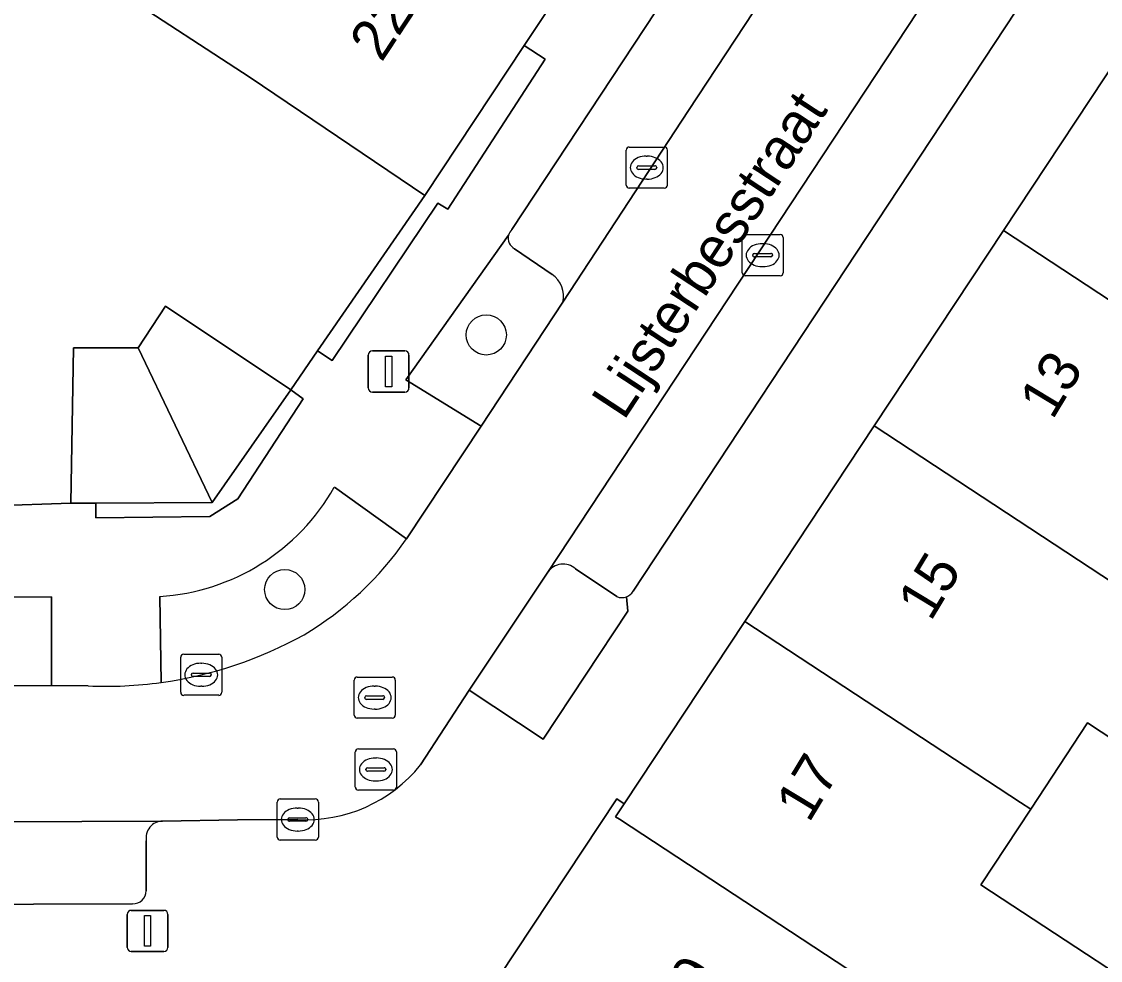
# Model space of a CAD drawing. Extents: x 159716 to 160783, y 383290 to 384031.
# Drawn here: x 160217.92 to 160244.16, y 383825.95 to 383848.79 of the extents above; entities that cross this region are included whole.
import ezdxf

# ---------------------------------------------------------------- set-up
doc = ezdxf.new("R2010")
doc.units = 0
for name, color, linetype in [('IMGEO_Boom', 7, 'Continuous'), ('IMGEO_Erf', 7, 'Continuous'), ('IMGEO_Groenvoorziening', 7, 'Continuous'), ('IMGEO_Kolk', 7, 'Continuous'), ('IMGEO_Lichtmast', 7, 'Continuous'), ('IMGEO_Openbare_ruimte_label', 7, 'Continuous'), ('IMGEO_Pand', 7, 'Continuous'), ('IMGEO_Pand_nummerreeks', 7, 'Continuous'), ('IMGEO_Parkeervlak_open', 7, 'Continuous'), ('IMGEO_Rijbaan_lokaal_open', 7, 'Continuous'), ('IMGEO_Rioolput', 7, 'Continuous'), ('IMGEO_Voetpad_open', 7, 'Continuous')]:
    doc.layers.add(name, color=color, linetype=linetype)

msp = doc.modelspace()

# ---------------------------------------------------------------- linework, layer by layer
at = {"layer": 'IMGEO_Boom'}
for centre in [(160229.224, 383841.169), (160224.324, 383834.975)]:
    msp.add_circle(centre, 0.489, dxfattribs=at)
at = {"layer": 'IMGEO_Erf'}
for points in [[(160259.424, 383853.041), (160256.978, 383852.287), (160254.345, 383860.407), (160252.812, 383859.88), (160252.044, 383859.484), (160248.052, 383853.554), (160255.176, 383848.869), (160253.689, 383846.718), (160259.313, 383843.023), (160257.475, 383840.226), (160255.717, 383837.551), (160250.104, 383841.24), (160248.732, 383839.152), (160247.438, 383837.184), (160253.036, 383833.505), (160251.201, 383830.712), (160249.45, 383828.047), (160243.842, 383831.732), (160242.464, 383829.635), (160241.255, 383827.794), (160246.882, 383824.096)], [(160215.339, 383836.945), (160219.121, 383837.075), (160219.187, 383840.853), (160220.76, 383840.854), (160221.423, 383841.866), (160224.469, 383839.831), (160225.124, 383840.78), (160227.731, 383844.557), (160223.479, 383847.434), (160220.298, 383849.517), (160221.754, 383851.741), (160216.051, 383855.474)]]:
    msp.add_lwpolyline(points, dxfattribs=at)
at = {"layer": 'IMGEO_Groenvoorziening'}
for points in [[(160230.659, 383847.874), (160230.143, 383848.208), (160227.731, 383844.557), (160225.124, 383840.78), (160225.477, 383840.544), (160228.043, 383844.375), (160228.288, 383844.231)], [(160224.774, 383839.618), (160224.469, 383839.831), (160222.56, 383837.09), (160219.73, 383837.078), (160219.727, 383836.719), (160222.5, 383836.749), (160223.183, 383837.178)]]:
    msp.add_lwpolyline(points, close=True, dxfattribs=at)
for points in [[(160229.766, 383843.593), (160227.271, 383840.075), (160229.102, 383838.952), (160231.088, 383841.964)], [(160230.823, 383842.64), (160229.914, 383843.266)], [(160227.283, 383836.209), (160225.53, 383837.465)], [(160232.401, 383834.805), (160231.392, 383835.481)], [(160230.722, 383835.402), (160228.806, 383832.526), (160230.605, 383831.339), (160232.665, 383834.452)], [(160215.464, 383832.617), (160218.652, 383832.645), (160218.651, 383834.797), (160215.153, 383834.779)], [(160221.283, 383834.805), (160221.317, 383832.716)], [(160232.665, 383834.452), (160232.631, 383834.797)]]:
    msp.add_lwpolyline(points, dxfattribs=at)
for centre, radius, start, end in [((160230.054, 383843.526), 0.296, 167.0042, 241.6987), ((160230.456, 383842.106), 0.648, 347.3102, 55.5013), ((160220.951, 383840.055), 5.26, 273.6137, 330.5061), ((160220.755, 383840.683), 7.914, 300.6761, 325.5704), ((160231.092, 383835.141), 0.453, 48.6306, 144.8188), ((160232.526, 383835.09), 0.312, 246.3398, 289.676), ((160219.933, 383842.642), 10.022, 277.9349, 299.0042)]:
    msp.add_arc(centre, radius, start, end, dxfattribs=at)
at = {"layer": 'IMGEO_Kolk'}
for p, q in [((160232.701, 383845.739), (160233.553, 383845.739)), ((160232.626, 383844.813), (160232.626, 383845.665)), ((160233.114, 383845.519), (160233.139, 383845.519)), ((160233.627, 383845.665), (160233.627, 383844.813)), ((160232.885, 383845.233), (160232.885, 383845.245)), ((160233.323, 383845.196), (160232.925, 383845.196)), ((160232.928, 383845.282), (160233.326, 383845.282)), ((160233.369, 383845.245), (160233.369, 383845.233)), ((160233.137, 383844.959), (160233.112, 383844.959)), ((160233.553, 383844.739), (160232.701, 383844.739)), ((160235.52, 383843.609), (160236.372, 383843.609)), ((160235.445, 383842.683), (160235.445, 383843.535)), ((160235.933, 383843.389), (160235.958, 383843.389)), ((160236.446, 383843.535), (160236.446, 383842.683)), ((160235.704, 383843.103), (160235.704, 383843.115)), ((160236.142, 383843.066), (160235.744, 383843.066)), ((160235.747, 383843.152), (160236.145, 383843.152)), ((160236.188, 383843.115), (160236.188, 383843.103)), ((160235.956, 383842.829), (160235.931, 383842.829)), ((160236.372, 383842.609), (160235.52, 383842.609)), ((160221.868, 383833.402), (160222.72, 383833.402)), ((160221.793, 383832.476), (160221.793, 383833.328)), ((160222.281, 383833.182), (160222.306, 383833.182)), ((160222.794, 383833.328), (160222.794, 383832.476)), ((160222.052, 383832.896), (160222.052, 383832.908)), ((160222.49, 383832.859), (160222.092, 383832.859)), ((160222.095, 383832.945), (160222.493, 383832.945)), ((160222.536, 383832.908), (160222.536, 383832.896)), ((160222.304, 383832.622), (160222.279, 383832.622)), ((160222.72, 383832.402), (160221.868, 383832.402)), ((160224.14, 383828.955), (160224.14, 383829.807)), ((160224.215, 383829.881), (160225.067, 383829.881)), ((160225.141, 383829.807), (160225.141, 383828.955)), ((160224.442, 383829.424), (160224.84, 383829.424)), ((160224.628, 383829.661), (160224.653, 383829.661)), ((160224.399, 383829.375), (160224.399, 383829.387)), ((160224.837, 383829.338), (160224.439, 383829.338)), ((160224.883, 383829.387), (160224.883, 383829.375)), ((160224.651, 383829.101), (160224.626, 383829.101)), ((160225.067, 383828.881), (160224.215, 383828.881))]:
    msp.add_line(p, q, dxfattribs=at)
for points in [[(160232.701, 383845.739), (160233.553, 383845.739)], [(160232.626, 383844.813), (160232.626, 383845.665)], [(160233.627, 383845.665), (160233.627, 383844.813)], [(160233.553, 383844.739), (160232.701, 383844.739)], [(160235.52, 383843.609), (160236.372, 383843.609)], [(160235.445, 383842.683), (160235.445, 383843.535)], [(160236.446, 383843.535), (160236.446, 383842.683)], [(160236.372, 383842.609), (160235.52, 383842.609)], [(160221.868, 383833.402), (160222.72, 383833.402)], [(160221.793, 383832.476), (160221.793, 383833.328)], [(160222.794, 383833.328), (160222.794, 383832.476)], [(160222.72, 383832.402), (160221.868, 383832.402)], [(160224.14, 383828.955), (160224.14, 383829.807)], [(160224.215, 383829.881), (160225.067, 383829.881)], [(160225.141, 383829.807), (160225.141, 383828.955)], [(160225.067, 383828.881), (160224.215, 383828.881)]]:
    msp.add_lwpolyline(points, dxfattribs=at)
for centre, radius, start, end in [((160232.703, 383845.663), 0.0765, 91.552, 178.448), ((160232.703, 383845.663), 0.0765, 91.552, 178.448), ((160233.551, 383845.663), 0.0765, 1.552, 88.448), ((160233.551, 383845.663), 0.0765, 1.552, 88.448), ((160232.925, 383845.242), 0.0403, 85.8775, 175.7526), ((160232.922, 383845.232), 0.0366, 178.938, 274.7102), ((160233.326, 383845.239), 0.043, 264.8664, 352.4533), ((160233.33, 383845.244), 0.0386, 1.7309, 96.639), ((160232.703, 383844.815), 0.0765, 181.552, 268.448), ((160232.703, 383844.815), 0.0765, 181.552, 268.448), ((160233.551, 383844.815), 0.0765, 271.552, 358.448), ((160233.551, 383844.815), 0.0765, 271.552, 358.448), ((160235.522, 383843.533), 0.0765, 91.552, 178.448), ((160235.522, 383843.533), 0.0765, 91.552, 178.448), ((160236.37, 383843.533), 0.0765, 1.552, 88.448), ((160236.37, 383843.533), 0.0765, 1.552, 88.448), ((160235.744, 383843.112), 0.0403, 85.8775, 175.7526), ((160235.741, 383843.102), 0.0366, 178.938, 274.7102), ((160236.145, 383843.109), 0.043, 264.8664, 352.4533), ((160236.149, 383843.114), 0.0386, 1.7309, 96.639), ((160235.522, 383842.685), 0.0765, 181.552, 268.448), ((160235.522, 383842.685), 0.0765, 181.552, 268.448), ((160236.37, 383842.685), 0.0765, 271.552, 358.448), ((160236.37, 383842.685), 0.0765, 271.552, 358.448), ((160221.87, 383833.326), 0.0765, 91.552, 178.448), ((160221.87, 383833.326), 0.0765, 91.552, 178.448), ((160222.718, 383833.326), 0.0765, 1.552, 88.448), ((160222.718, 383833.326), 0.0765, 1.552, 88.448), ((160222.092, 383832.905), 0.0403, 85.8775, 175.7526), ((160222.089, 383832.895), 0.0366, 178.938, 274.7102), ((160222.493, 383832.902), 0.043, 264.8664, 352.4533), ((160222.497, 383832.907), 0.0386, 1.7309, 96.639), ((160221.87, 383832.478), 0.0765, 181.552, 268.448), ((160221.87, 383832.478), 0.0765, 181.552, 268.448), ((160222.718, 383832.478), 0.0765, 271.552, 358.448), ((160222.718, 383832.478), 0.0765, 271.552, 358.448), ((160224.217, 383829.805), 0.0765, 91.552, 178.448), ((160224.217, 383829.805), 0.0765, 91.552, 178.448), ((160225.065, 383829.805), 0.0765, 1.552, 88.448), ((160225.065, 383829.805), 0.0765, 1.552, 88.448), ((160224.439, 383829.384), 0.0403, 85.8775, 175.7526), ((160224.844, 383829.386), 0.0386, 1.7309, 96.639), ((160224.436, 383829.374), 0.0366, 178.938, 274.7102), ((160224.84, 383829.381), 0.043, 264.8664, 352.4533), ((160224.217, 383828.957), 0.0765, 181.552, 268.448), ((160224.217, 383828.957), 0.0765, 181.552, 268.448), ((160225.065, 383828.957), 0.0765, 271.552, 358.448), ((160225.065, 383828.957), 0.0765, 271.552, 358.448)]:
    msp.add_arc(centre, radius, start, end, dxfattribs=at)
for centre, major_axis, ratio, start_param, end_param in [((160233.113, 383845.239), (-0.387, 0.002), 0.722429, 4.712389, 7.853982), ((160233.138, 383845.239), (-0.39, 0.002), 0.717154, 1.570796, 4.712389), ((160235.932, 383843.109), (-0.387, 0.002), 0.722429, 4.712389, 7.853982), ((160235.957, 383843.109), (-0.39, 0.002), 0.717154, 1.570796, 4.712389), ((160222.28, 383832.902), (-0.387, 0.002), 0.722429, 4.712389, 7.853982), ((160222.305, 383832.902), (-0.39, 0.002), 0.717154, 1.570796, 4.712389), ((160224.627, 383829.381), (-0.387, 0.002), 0.722429, 4.712389, 7.853982), ((160224.652, 383829.381), (-0.39, 0.002), 0.717154, 1.570796, 4.712389)]:
    msp.add_ellipse(centre, major_axis=major_axis, ratio=ratio, start_param=start_param, end_param=end_param, dxfattribs=at)
at = {"layer": 'IMGEO_Lichtmast'}
for p, q in [((160226.455, 383840.778), (160227.245, 383840.778)), ((160227.245, 383840.778), (160226.455, 383840.778)), ((160226.355, 383839.878), (160226.355, 383840.678)), ((160226.355, 383840.678), (160226.355, 383839.878)), ((160227.345, 383840.678), (160227.345, 383839.878)), ((160227.345, 383839.878), (160227.345, 383840.678)), ((160227.245, 383839.778), (160226.455, 383839.778)), ((160226.455, 383839.778), (160227.245, 383839.778)), ((160220.492, 383826.272), (160220.492, 383827.072)), ((160220.492, 383827.072), (160220.492, 383826.272)), ((160220.592, 383827.172), (160221.382, 383827.172)), ((160221.382, 383827.172), (160220.592, 383827.172)), ((160221.482, 383827.072), (160221.482, 383826.272)), ((160221.482, 383826.272), (160221.482, 383827.072)), ((160221.382, 383826.172), (160220.592, 383826.172)), ((160220.592, 383826.172), (160221.382, 383826.172))]:
    msp.add_line(p, q, dxfattribs=at)
for points in [[(160226.775, 383840.653), (160226.925, 383840.653), (160226.925, 383839.903), (160226.775, 383839.903), (160226.775, 383840.653)], [(160220.912, 383827.047), (160221.062, 383827.047), (160221.062, 383826.297), (160220.912, 383826.297), (160220.912, 383827.047)]]:
    msp.add_lwpolyline(points, dxfattribs=at)
for centre, start, end in [((160226.455, 383840.678), 90, 180), ((160226.455, 383840.678), 90, 180), ((160227.245, 383840.678), 0, 90), ((160227.245, 383840.678), 360, 90), ((160226.455, 383839.878), 180, 270), ((160226.455, 383839.878), 180, 270), ((160227.245, 383839.878), 270, 0), ((160227.245, 383839.878), 270, 0), ((160220.592, 383827.072), 90, 180), ((160220.592, 383827.072), 90, 180), ((160221.382, 383827.072), 0, 90), ((160221.382, 383827.072), 360, 90), ((160220.592, 383826.272), 180, 270), ((160220.592, 383826.272), 180, 270), ((160221.382, 383826.272), 270, 0), ((160221.382, 383826.272), 270, 0)]:
    msp.add_arc(centre, 0.1, start, end, dxfattribs=at)
at = {"layer": 'IMGEO_Pand'}
for points in [[(160223.453, 383854.207), (160218.002, 383857.775), (160217.691, 383857.978), (160216.051, 383855.474), (160221.754, 383851.741), (160220.298, 383849.517), (160223.479, 383847.434), (160227.731, 383844.557), (160230.143, 383848.208), (160230.889, 383849.338)], [(160244.954, 383848.473), (160241.8, 383843.706), (160248.732, 383839.152), (160250.104, 383841.24), (160255.717, 383837.551), (160257.475, 383840.226)], [(160247.438, 383837.184), (160248.732, 383839.152), (160241.8, 383843.706), (160238.657, 383838.954), (160251.201, 383830.712), (160253.036, 383833.505)], [(160221.423, 383841.866), (160220.76, 383840.854), (160222.56, 383837.09), (160224.469, 383839.831)], [(160220.76, 383840.854), (160219.187, 383840.853), (160219.121, 383837.075), (160219.73, 383837.078), (160222.56, 383837.09)], [(160238.657, 383838.954), (160235.513, 383834.202), (160242.217, 383829.797), (160242.464, 383829.635), (160243.842, 383831.732), (160249.45, 383828.047), (160251.201, 383830.712)], [(160242.464, 383829.635), (160242.217, 383829.797), (160235.513, 383834.202), (160232.578, 383829.766), (160232.369, 383829.45), (160232.464, 383829.387), (160244.962, 383821.175), (160246.882, 383824.096), (160241.255, 383827.794)], [(160232.578, 383829.766), (160232.403, 383829.882), (160229.124, 383824.942), (160230.202, 383824.25), (160236.236, 383820.285), (160237.569, 383822.315), (160243.256, 383818.578), (160244.962, 383821.175), (160232.464, 383829.387), (160232.369, 383829.45)]]:
    msp.add_lwpolyline(points, close=True, dxfattribs=at)
at = {"layer": 'IMGEO_Parkeervlak_open'}
for points in [[(160243.888, 383865.017), (160229.845, 383843.735)], [(160244.39, 383856.128), (160242.898, 383853.9), (160240.996, 383850.989), (160230.722, 383835.402)], [(160232.796, 383834.935), (160245.72, 383854.533)], [(160231.088, 383841.964), (160234.143, 383846.631), (160238.231, 383852.837)], [(160229.914, 383843.266), (160230.823, 383842.64)], [(160231.392, 383835.481), (160232.401, 383834.805)], [(160221.354, 383829.345), (160195.826, 383829.239)], [(160220.954, 383827.646), (160220.956, 383828.86)], [(160196.548, 383827.248), (160220.623, 383827.334)]]:
    msp.add_lwpolyline(points, dxfattribs=at)
for centre, radius, start, end in [((160230.054, 383843.526), 0.296, 167.0042, 241.6987), ((160230.039, 383843.534), 0.279, 133.9801, 167.8422), ((160230.456, 383842.106), 0.648, 347.3102, 55.5013), ((160231.092, 383835.141), 0.453, 48.6306, 144.8188), ((160232.53, 383835.086), 0.306, 289.3283, 330.4875), ((160232.526, 383835.09), 0.312, 246.3398, 289.676), ((160221.363, 383828.932), 0.413, 91.2744, 189.9797), ((160220.646, 383827.641), 0.308, 265.7509, 0.864)]:
    msp.add_arc(centre, radius, start, end, dxfattribs=at)
at = {"layer": 'IMGEO_Rijbaan_lokaal_open'}
for points in [[(160240.996, 383850.989), (160238.773, 383852.473), (160238.231, 383852.837), (160234.143, 383846.631), (160231.088, 383841.964), (160229.102, 383838.952), (160227.283, 383836.209)], [(160227.627, 383830.709), (160228.806, 383832.526), (160230.722, 383835.402), (160240.996, 383850.989)], [(160219.543, 383832.629), (160218.652, 383832.645), (160215.464, 383832.617), (160195.83, 383832.534), (160195.826, 383829.239), (160221.354, 383829.345), (160223.174, 383829.373), (160224.641, 383829.381)]]:
    msp.add_lwpolyline(points, dxfattribs=at)
for centre, radius, start, end in [((160220.755, 383840.683), 7.914, 300.6761, 325.5704), ((160219.933, 383842.642), 10.022, 277.9349, 299.0042), ((160219.943, 383842.611), 9.99, 267.7076, 277.9077), ((160224.838, 383832.958), 3.583, 266.8413, 321.1121)]:
    msp.add_arc(centre, radius, start, end, dxfattribs=at)
at = {"layer": 'IMGEO_Rioolput'}
for p, q in [((160226.085, 383832.847), (160226.937, 383832.847)), ((160226.01, 383831.921), (160226.01, 383832.773)), ((160226.498, 383832.627), (160226.523, 383832.627)), ((160227.011, 383832.773), (160227.011, 383831.921)), ((160226.269, 383832.341), (160226.269, 383832.353)), ((160226.707, 383832.304), (160226.309, 383832.304)), ((160226.312, 383832.39), (160226.71, 383832.39)), ((160226.753, 383832.353), (160226.753, 383832.341)), ((160226.521, 383832.067), (160226.496, 383832.067)), ((160226.937, 383831.847), (160226.085, 383831.847)), ((160226.04, 383830.172), (160226.04, 383831.024)), ((160226.115, 383831.098), (160226.967, 383831.098)), ((160227.041, 383831.024), (160227.041, 383830.172)), ((160226.528, 383830.878), (160226.553, 383830.878)), ((160226.299, 383830.592), (160226.299, 383830.604)), ((160226.737, 383830.555), (160226.339, 383830.555)), ((160226.342, 383830.641), (160226.74, 383830.641)), ((160226.783, 383830.604), (160226.783, 383830.592)), ((160226.551, 383830.318), (160226.526, 383830.318)), ((160226.967, 383830.098), (160226.115, 383830.098))]:
    msp.add_line(p, q, dxfattribs=at)
for points in [[(160226.085, 383832.847), (160226.937, 383832.847)], [(160226.01, 383831.921), (160226.01, 383832.773)], [(160227.011, 383832.773), (160227.011, 383831.921)], [(160226.937, 383831.847), (160226.085, 383831.847)], [(160226.04, 383830.172), (160226.04, 383831.024)], [(160226.115, 383831.098), (160226.967, 383831.098)], [(160227.041, 383831.024), (160227.041, 383830.172)], [(160226.967, 383830.098), (160226.115, 383830.098)]]:
    msp.add_lwpolyline(points, dxfattribs=at)
for centre, radius, start, end in [((160226.087, 383832.771), 0.0765, 91.552, 178.448), ((160226.087, 383832.771), 0.0765, 91.552, 178.448), ((160226.935, 383832.771), 0.0765, 1.552, 88.448), ((160226.935, 383832.771), 0.0765, 1.552, 88.448), ((160226.309, 383832.35), 0.0403, 85.8775, 175.7526), ((160226.306, 383832.34), 0.0366, 178.938, 274.7102), ((160226.71, 383832.347), 0.043, 264.8664, 352.4533), ((160226.714, 383832.352), 0.0386, 1.7309, 96.639), ((160226.087, 383831.923), 0.0765, 181.552, 268.448), ((160226.087, 383831.923), 0.0765, 181.552, 268.448), ((160226.935, 383831.923), 0.0765, 271.552, 358.448), ((160226.935, 383831.923), 0.0765, 271.552, 358.448), ((160226.117, 383831.022), 0.0765, 91.552, 178.448), ((160226.117, 383831.022), 0.0765, 91.552, 178.448), ((160226.965, 383831.022), 0.0765, 1.552, 88.448), ((160226.965, 383831.022), 0.0765, 1.552, 88.448), ((160226.339, 383830.601), 0.0403, 85.8775, 175.7526), ((160226.336, 383830.591), 0.0366, 178.938, 274.7102), ((160226.74, 383830.598), 0.043, 264.8664, 352.4533), ((160226.744, 383830.603), 0.0386, 1.7309, 96.639), ((160226.117, 383830.174), 0.0765, 181.552, 268.448), ((160226.117, 383830.174), 0.0765, 181.552, 268.448), ((160226.965, 383830.174), 0.0765, 271.552, 358.448), ((160226.965, 383830.174), 0.0765, 271.552, 358.448)]:
    msp.add_arc(centre, radius, start, end, dxfattribs=at)
for centre, major_axis, ratio, start_param, end_param in [((160226.497, 383832.347), (-0.387, 0.002), 0.722429, 4.712389, 7.853982), ((160226.522, 383832.347), (-0.39, 0.002), 0.717154, 1.570796, 4.712389), ((160226.527, 383830.598), (-0.387, 0.002), 0.722429, 4.712389, 7.853982), ((160226.552, 383830.598), (-0.39, 0.002), 0.717154, 1.570796, 4.712389)]:
    msp.add_ellipse(centre, major_axis=major_axis, ratio=ratio, start_param=start_param, end_param=end_param, dxfattribs=at)
at = {"layer": 'IMGEO_Voetpad_open'}
for points in [[(160244.043, 383868.148), (160241.625, 383864.468), (160241.123, 383864.849), (160240.253, 383863.528), (160240.072, 383863.647), (160236.967, 383858.946), (160233.836, 383854.203), (160230.83, 383849.652), (160231.015, 383849.529), (160230.889, 383849.338), (160230.143, 383848.208), (160230.659, 383847.874), (160228.288, 383844.231), (160228.043, 383844.375), (160225.477, 383840.544), (160225.124, 383840.78), (160224.469, 383839.831), (160224.774, 383839.618), (160223.183, 383837.178), (160222.5, 383836.749), (160219.727, 383836.719), (160219.73, 383837.078), (160219.121, 383837.075), (160215.339, 383836.945)], [(160229.845, 383843.735), (160243.888, 383865.017)], [(160229.124, 383824.942), (160232.403, 383829.882), (160232.578, 383829.766), (160235.513, 383834.202), (160238.657, 383838.954), (160241.8, 383843.706), (160244.954, 383848.473), (160244.774, 383848.592), (160248.052, 383853.554), (160252.044, 383859.484), (160252.812, 383859.88), (160254.345, 383860.407), (160259.723, 383862.17)], [(160245.72, 383854.533), (160232.796, 383834.935)], [(160225.53, 383837.465), (160227.283, 383836.209), (160229.102, 383838.952), (160227.271, 383840.075), (160229.766, 383843.593)], [(160214.889, 383834.574), (160215.153, 383834.779), (160218.651, 383834.797), (160218.652, 383832.645), (160219.543, 383832.629)], [(160221.317, 383832.716), (160221.283, 383834.805)], [(160232.631, 383834.797), (160232.665, 383834.452), (160230.605, 383831.339), (160228.806, 383832.526), (160227.627, 383830.709)], [(160224.641, 383829.381), (160223.174, 383829.373), (160221.354, 383829.345)], [(160220.956, 383828.86), (160220.954, 383827.646)], [(160220.623, 383827.334), (160196.548, 383827.248)]]:
    msp.add_lwpolyline(points, dxfattribs=at)
for centre, radius, start, end in [((160230.039, 383843.534), 0.279, 133.9801, 167.8422), ((160220.951, 383840.055), 5.26, 273.6137, 330.5061), ((160232.53, 383835.086), 0.306, 289.3283, 330.4875), ((160219.943, 383842.611), 9.99, 267.7076, 277.9077), ((160224.838, 383832.958), 3.583, 266.8413, 321.1121), ((160221.363, 383828.932), 0.413, 91.2744, 189.9797), ((160220.646, 383827.641), 0.308, 265.7509, 0.864)]:
    msp.add_arc(centre, radius, start, end, dxfattribs=at)

# ---------------------------------------------------------------- texts
at = {"layer": 'IMGEO_Openbare_ruimte_label'}
msp.add_text('Lijsterbesstraat', height=1, rotation=56.7072, dxfattribs=at).set_placement((160232.57, 383839.066))
at = {"layer": 'IMGEO_Pand_nummerreeks'}
for s, rotation, p in [('22', 56.614, (160226.678, 383847.781)), ('13', 58.8657, (160242.993, 383839.08)), ('15', 58.8657, (160240.032, 383834.178)), ('17', 58.8657, (160237.071, 383829.277)), ('19', 58.8657, (160234.11, 383824.375))]:
    msp.add_text(s, height=1, rotation=rotation, dxfattribs=at).set_placement(p)

doc.saveas('drawing.dxf')
